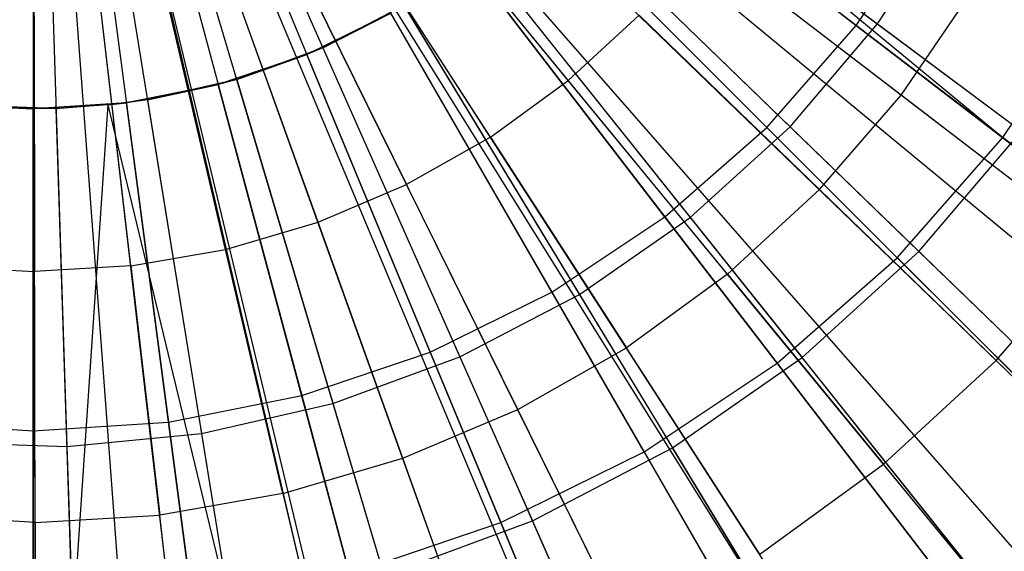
# Model space of a CAD drawing. Extents: x 0.2 to 40.1, y -6.7 to 6.7.
# Tile 495 of 516: x 37.684 to 38.226, y 2.771 to 3.064. Entities that reach past the tile are written whole.
import ezdxf

# ---------------------------------------------------------------- set-up
doc = ezdxf.new("R2010")
doc.units = 0
doc.header["$MEASUREMENT"] = 0
doc.layers.get('0').update_dxf_attribs({"color": 13, "linetype": 'CONTINUOUS'})

# ---------------------------------------------------------------- blocks, each defined once
blk = doc.blocks.new('SNOWBALL_XIV_PM3_STL')
at = {"color": 0}
for p, q in [((38.39383, 2.84967, 17.39542), (37.83347, 3.28026, 17.61196)), ((38.39383, 2.84967, 17.39542), (37.83347, 3.28026, 17.61196)), ((38.37401, 2.82482, 17.39542), (37.82946, 3.27524, 17.61196)), ((38.37401, 2.82482, 17.39542), (37.82946, 3.27524, 17.61196)), ((38.32773, 2.77312, 17.39542), (37.8201, 3.26478, 17.61196)), ((38.32773, 2.77312, 17.39542), (37.8201, 3.26478, 17.61196)), ((38.25333, 2.70461, 17.39542), (37.80506, 3.25093, 17.61196)), ((38.25333, 2.70461, 17.39542), (37.80506, 3.25093, 17.61196)), ((38.27461, 2.72264, 17.39542), (37.80936, 3.25457, 17.61196)), ((38.27461, 2.72264, 17.39542), (37.80936, 3.25457, 17.61196)), ((38.1716, 2.64502, 17.39542), (37.78853, 3.23888, 17.61196)), ((38.1716, 2.64502, 17.39542), (37.78853, 3.23888, 17.61196)), ((38.1601, 2.63772, 17.39542), (37.7862, 3.2374, 17.61196)), ((38.1601, 2.63772, 17.39542), (37.7862, 3.2374, 17.61196)), ((38.08362, 2.59513, 17.39542), (37.77074, 3.22879, 17.61196)), ((38.08362, 2.59513, 17.39542), (37.77074, 3.22879, 17.61196)), ((38.03345, 2.57228, 17.39542), (37.76059, 3.22417, 17.61196)), ((38.03345, 2.57228, 17.39542), (37.76059, 3.22417, 17.61196)), ((37.99052, 2.55561, 17.39542), (37.75191, 3.2208, 17.61196)), ((37.99052, 2.55561, 17.39542), (37.75191, 3.2208, 17.61196)), ((37.89794, 2.52799, 17.39542), (37.73319, 3.21521, 17.61196)), ((37.89794, 2.52799, 17.39542), (37.73319, 3.21521, 17.61196)), ((37.89352, 2.52695, 17.39542), (37.73319, 3.21521, 17.61196)), ((37.89352, 2.52695, 17.39542), (37.73319, 3.21521, 17.61196)), ((37.69293, 2.50359, 17.39542), (37.69173, 3.21028, 17.61196)), ((37.69293, 2.50359, 17.39542), (37.69173, 3.21028, 17.61196)), ((37.75709, 2.50602, 17.39542), (37.7047, 3.21077, 17.61196)), ((37.75709, 2.50602, 17.39542), (37.7047, 3.21077, 17.61196)), ((37.79389, 2.50953, 17.39542), (37.71215, 3.21148, 17.61196)), ((37.79389, 2.50953, 17.39542), (37.71215, 3.21148, 17.61196)), ((37.98572, 3.03074, 17.55129), (37.89624, 3.13979, 17.5855)), ((37.98572, 3.03074, 17.55129), (37.89624, 3.13979, 17.5855)), ((37.94292, 2.99953, 17.55129), (37.86645, 3.11807, 17.5855)), ((37.94292, 2.99953, 17.55129), (37.86645, 3.11807, 17.5855)), ((38.16878, 3.0226, 17.50945), (38.05931, 3.10672, 17.55129)), ((38.16878, 3.0226, 17.50945), (38.05931, 3.10672, 17.55129)), ((37.83438, 3.09989, 17.5855), (37.89684, 2.97341, 17.55129)), ((37.83438, 3.09989, 17.5855), (37.89684, 2.97341, 17.55129)), ((37.84808, 2.9527, 17.55129), (37.80045, 3.08548, 17.5855)), ((37.84808, 2.9527, 17.55129), (37.80045, 3.08548, 17.5855)), ((38.16878, 3.0226, 17.50945), (38.20749, 3.07941, 17.50945)), ((38.16878, 3.0226, 17.50945), (38.20749, 3.07941, 17.50945)), ((37.79727, 2.93769, 17.55129), (37.76509, 3.07504, 17.5855)), ((37.79727, 2.93769, 17.55129), (37.76509, 3.07504, 17.5855)), ((37.69197, 3.06652, 17.5855), (37.69221, 2.92546, 17.55129)), ((37.69197, 3.06652, 17.5855), (37.69221, 2.92546, 17.55129)), ((37.74509, 2.92857, 17.55129), (37.72878, 3.06869, 17.5855)), ((37.74509, 2.92857, 17.55129), (37.72878, 3.06869, 17.5855)), ((37.98572, 3.03074, 17.55129), (38.02469, 3.06663, 17.55129)), ((37.98572, 3.03074, 17.55129), (38.02469, 3.06663, 17.55129)), ((38.12386, 2.97058, 17.50945), (38.02469, 3.06663, 17.55129)), ((38.12386, 2.97058, 17.50945), (38.02469, 3.06663, 17.55129)), ((37.94292, 2.99953, 17.55129), (37.98572, 3.03074, 17.55129)), ((37.94292, 2.99953, 17.55129), (37.98572, 3.03074, 17.55129)), ((38.0733, 2.92401, 17.50945), (37.98572, 3.03074, 17.55129)), ((38.0733, 2.92401, 17.50945), (37.98572, 3.03074, 17.55129)), ((38.12386, 2.97058, 17.50945), (38.16878, 3.0226, 17.50945)), ((38.12386, 2.97058, 17.50945), (38.16878, 3.0226, 17.50945)), ((38.27606, 2.94017, 17.45998), (38.16878, 3.0226, 17.50945)), ((38.27606, 2.94017, 17.45998), (38.16878, 3.0226, 17.50945)), ((37.94292, 2.99953, 17.55129), (37.89684, 2.97341, 17.55129)), ((37.94292, 2.99953, 17.55129), (37.89684, 2.97341, 17.55129)), ((37.94292, 2.99953, 17.55129), (38.01776, 2.88352, 17.50945)), ((37.94292, 2.99953, 17.55129), (38.01776, 2.88352, 17.50945)), ((37.84808, 2.9527, 17.55129), (37.89684, 2.97341, 17.55129)), ((37.84808, 2.9527, 17.55129), (37.89684, 2.97341, 17.55129)), ((37.95796, 2.84962, 17.50945), (37.89684, 2.97341, 17.55129)), ((37.95796, 2.84962, 17.50945), (37.89684, 2.97341, 17.55129)), ((38.0733, 2.92401, 17.50945), (38.12386, 2.97058, 17.50945)), ((38.0733, 2.92401, 17.50945), (38.12386, 2.97058, 17.50945)), ((38.22104, 2.87645, 17.45998), (38.12386, 2.97058, 17.50945)), ((38.22104, 2.87645, 17.45998), (38.12386, 2.97058, 17.50945)), ((37.79727, 2.93769, 17.55129), (37.84808, 2.9527, 17.55129)), ((37.79727, 2.93769, 17.55129), (37.84808, 2.9527, 17.55129)), ((37.89469, 2.82275, 17.50945), (37.84808, 2.9527, 17.55129)), ((37.89469, 2.82275, 17.50945), (37.84808, 2.9527, 17.55129)), ((37.74509, 2.92857, 17.55129), (37.79727, 2.93769, 17.55129)), ((37.74509, 2.92857, 17.55129), (37.79727, 2.93769, 17.55129)), ((37.82877, 2.80327, 17.50945), (37.79727, 2.93769, 17.55129)), ((37.82877, 2.80327, 17.50945), (37.79727, 2.93769, 17.55129)), ((38.22104, 2.87645, 17.45998), (38.27606, 2.94017, 17.45998)), ((38.22104, 2.87645, 17.45998), (38.27606, 2.94017, 17.45998)), ((37.63932, 2.92839, 17.55129), (37.69221, 2.92546, 17.55129)), ((37.63932, 2.92839, 17.55129), (37.69221, 2.92546, 17.55129)), ((37.74509, 2.92857, 17.55129), (37.69221, 2.92546, 17.55129)), ((37.74509, 2.92857, 17.55129), (37.69221, 2.92546, 17.55129)), ((37.69245, 2.7874, 17.50945), (37.69221, 2.92546, 17.55129)), ((37.69245, 2.7874, 17.50945), (37.69221, 2.92546, 17.55129)), ((37.74509, 2.92857, 17.55129), (37.76106, 2.79144, 17.50945)), ((37.74509, 2.92857, 17.55129), (37.76106, 2.79144, 17.50945)), ((38.0733, 2.92401, 17.50945), (38.01776, 2.88352, 17.50945)), ((38.0733, 2.92401, 17.50945), (38.01776, 2.88352, 17.50945)), ((38.0733, 2.92401, 17.50945), (38.15911, 2.81942, 17.45998)), ((38.0733, 2.92401, 17.50945), (38.15911, 2.81942, 17.45998)), ((37.95796, 2.84962, 17.50945), (38.01776, 2.88352, 17.50945)), ((37.95796, 2.84962, 17.50945), (38.01776, 2.88352, 17.50945)), ((38.09109, 2.76983, 17.45998), (38.01776, 2.88352, 17.50945)), ((38.09109, 2.76983, 17.45998), (38.01776, 2.88352, 17.50945)), ((38.22104, 2.87645, 17.45998), (38.15911, 2.81942, 17.45998)), ((38.22104, 2.87645, 17.45998), (38.15911, 2.81942, 17.45998)), ((38.22104, 2.87645, 17.45998), (38.31158, 2.78876, 17.40591)), ((38.22104, 2.87645, 17.45998), (38.31158, 2.78876, 17.40591)), ((37.89469, 2.82275, 17.50945), (37.95796, 2.84962, 17.50945)), ((37.89469, 2.82275, 17.50945), (37.95796, 2.84962, 17.50945)), ((38.01786, 2.72831, 17.45998), (37.95796, 2.84962, 17.50945)), ((38.01786, 2.72831, 17.45998), (37.95796, 2.84962, 17.50945)), ((37.82877, 2.80327, 17.50945), (37.89469, 2.82275, 17.50945)), ((37.82877, 2.80327, 17.50945), (37.89469, 2.82275, 17.50945)), ((37.94037, 2.69541, 17.45998), (37.89469, 2.82275, 17.50945)), ((37.94037, 2.69541, 17.45998), (37.89469, 2.82275, 17.50945)), ((38.09109, 2.76983, 17.45998), (38.15911, 2.81942, 17.45998)), ((38.09109, 2.76983, 17.45998), (38.15911, 2.81942, 17.45998)), ((38.23907, 2.72198, 17.40591), (38.15911, 2.81942, 17.45998)), ((38.23907, 2.72198, 17.40591), (38.15911, 2.81942, 17.45998)), ((37.82877, 2.80327, 17.50945), (37.76106, 2.79144, 17.50945)), ((37.82877, 2.80327, 17.50945), (37.76106, 2.79144, 17.50945)), ((37.82877, 2.80327, 17.50945), (37.85964, 2.67155, 17.45998)), ((37.82877, 2.80327, 17.50945), (37.85964, 2.67155, 17.45998)), ((37.69245, 2.7874, 17.50945), (37.62381, 2.79121, 17.50945)), ((37.69245, 2.7874, 17.50945), (37.62381, 2.79121, 17.50945)), ((37.69245, 2.7874, 17.50945), (37.76106, 2.79144, 17.50945)), ((37.69245, 2.7874, 17.50945), (37.76106, 2.79144, 17.50945)), ((37.77671, 2.65706, 17.45998), (37.76106, 2.79144, 17.50945)), ((37.77671, 2.65706, 17.45998), (37.76106, 2.79144, 17.50945)), ((37.69245, 2.7874, 17.50945), (37.69267, 2.65211, 17.45998)), ((37.69245, 2.7874, 17.50945), (37.69267, 2.65211, 17.45998))]:
    blk.add_line(p, q, dxfattribs=at)
blk = doc.blocks.new('GRUPUJ_1')
at = {"color": 0}
for p, q in [((37.7141, 9.89244, 12.37624), (37.938, 9.72063, 12.44383)), ((37.7141, 9.89244, 12.37624), (37.938, 9.72063, 12.44383)), ((37.71926, 9.89339, 12.3231), (37.94968, 9.72142, 12.37717)), ((37.71926, 9.89339, 12.3231), (37.94968, 9.72142, 12.37717)), ((37.68922, 9.86407, 12.37624), (37.88878, 9.66451, 12.44383)), ((37.68922, 9.86407, 12.37624), (37.88878, 9.66451, 12.44383)), ((37.69501, 9.86489, 12.3231), (37.90155, 9.66487, 12.37717)), ((37.69501, 9.86489, 12.3231), (37.90155, 9.66487, 12.37717)), ((37.66085, 9.83919, 12.37624), (37.83265, 9.61529, 12.44383)), ((37.66085, 9.83919, 12.37624), (37.83265, 9.61529, 12.44383)), ((37.66731, 9.83974, 12.3231), (37.84658, 9.61495, 12.37717)), ((37.66731, 9.83974, 12.3231), (37.84658, 9.61495, 12.37717)), ((37.80348, 9.83682, 16.9321), (38.01852, 9.65884, 16.85159)), ((37.80348, 9.83682, 16.9321), (38.01852, 9.65884, 16.85159)), ((37.80049, 9.83276, 16.99641), (38.02882, 9.66236, 16.92993)), ((37.80049, 9.83276, 16.99641), (38.02882, 9.66236, 16.92993)), ((38.01852, 9.65884, 16.85159), (37.79732, 9.82857, 16.9321)), ((38.01852, 9.65884, 16.85159), (37.79732, 9.82857, 16.9321)), ((37.62948, 9.81823, 12.37624), (37.77059, 9.57382, 12.44383)), ((37.62948, 9.81823, 12.37624), (37.77059, 9.57382, 12.44383)), ((37.63662, 9.81833, 12.3231), (37.78567, 9.57246, 12.37717)), ((37.63662, 9.81833, 12.3231), (37.78567, 9.57246, 12.37717)), ((37.59564, 9.80154, 12.37624), (37.70364, 9.5408, 12.44383)), ((37.59564, 9.80154, 12.37624), (37.70364, 9.5408, 12.44383)), ((37.60345, 9.80103, 12.3231), (37.71983, 9.53812, 12.37717)), ((37.60345, 9.80103, 12.3231), (37.71983, 9.53812, 12.37717)), ((37.76782, 9.79438, 16.99641), (37.97248, 9.59618, 16.92993)), ((37.76782, 9.79438, 16.99641), (37.97248, 9.59618, 16.92993)), ((37.55991, 9.78941, 12.37624), (37.63295, 9.51681, 12.44383)), ((37.55991, 9.78941, 12.37624), (37.63295, 9.51681, 12.44383)), ((37.56833, 9.7881, 12.3231), (37.65014, 9.51247, 12.37717)), ((37.56833, 9.7881, 12.3231), (37.65014, 9.51247, 12.37717)), ((37.96055, 9.59274, 16.85159), (37.7634, 9.78989, 16.9321)), ((37.96055, 9.59274, 16.85159), (37.7634, 9.78989, 16.9321)), ((37.5229, 9.78205, 12.37624), (37.55974, 9.50224, 12.44383)), ((37.5229, 9.78205, 12.37624), (37.55974, 9.50224, 12.44383)), ((37.938, 9.72063, 12.44383), (37.97947, 9.7827, 12.44383)), ((37.938, 9.72063, 12.44383), (37.97947, 9.7827, 12.44383)), ((37.94968, 9.72142, 12.37717), (37.9902, 9.78365, 12.37717)), ((37.94968, 9.72142, 12.37717), (37.9902, 9.78365, 12.37717)), ((37.48525, 9.77958, 12.37624), (37.48525, 9.49736, 12.44383)), ((37.48525, 9.77958, 12.37624), (37.48525, 9.49736, 12.44383)), ((37.49461, 9.77619, 12.3231), (37.50383, 9.48881, 12.37717)), ((37.49461, 9.77619, 12.3231), (37.50383, 9.48881, 12.37717)), ((37.53185, 9.77978, 12.3231), (37.57774, 9.49595, 12.37717)), ((37.53185, 9.77978, 12.3231), (37.57774, 9.49595, 12.37717)), ((37.73051, 9.7605, 16.99641), (37.90814, 9.53775, 16.92993)), ((37.73051, 9.7605, 16.99641), (37.90814, 9.53775, 16.92993)), ((37.89444, 9.53477, 16.85159), (37.72471, 9.75596, 16.9321)), ((37.89444, 9.53477, 16.85159), (37.72471, 9.75596, 16.9321)), ((37.68193, 9.72738, 16.9321), (37.63578, 9.70462, 16.9321)), ((37.68193, 9.72738, 16.9321), (37.63578, 9.70462, 16.9321)), ((37.68916, 9.73166, 16.99641), (37.64448, 9.70834, 16.99641)), ((37.68916, 9.73166, 16.99641), (37.64448, 9.70834, 16.99641)), ((37.64448, 9.70834, 16.99641), (37.68193, 9.72738, 16.9321)), ((37.64448, 9.70834, 16.99641), (37.68193, 9.72738, 16.9321)), ((37.82134, 9.48592, 16.85159), (37.68193, 9.72738, 16.9321)), ((37.82134, 9.48592, 16.85159), (37.68193, 9.72738, 16.9321)), ((37.68916, 9.73166, 16.99641), (37.83686, 9.48803, 16.92993)), ((37.68916, 9.73166, 16.99641), (37.83686, 9.48803, 16.92993)), ((38.01852, 9.65884, 16.85159), (38.06737, 9.73195, 16.85159)), ((38.01852, 9.65884, 16.85159), (38.06737, 9.73195, 16.85159)), ((37.88878, 9.66451, 12.44383), (37.938, 9.72063, 12.44383)), ((37.88878, 9.66451, 12.44383), (37.938, 9.72063, 12.44383)), ((37.90155, 9.66487, 12.37717), (37.94968, 9.72142, 12.37717)), ((37.90155, 9.66487, 12.37717), (37.94968, 9.72142, 12.37717)), ((37.938, 9.72063, 12.44383), (38.15346, 9.55529, 12.5461)), ((37.938, 9.72063, 12.44383), (38.15346, 9.55529, 12.5461)), ((37.94968, 9.72142, 12.37717), (38.17298, 9.55477, 12.46637)), ((37.94968, 9.72142, 12.37717), (38.17298, 9.55477, 12.46637)), ((37.64448, 9.70834, 16.99641), (37.59717, 9.69094, 16.99641)), ((37.64448, 9.70834, 16.99641), (37.59717, 9.69094, 16.99641)), ((37.64448, 9.70834, 16.99641), (37.63578, 9.70462, 16.9321)), ((37.64448, 9.70834, 16.99641), (37.63578, 9.70462, 16.9321)), ((37.64448, 9.70834, 16.99641), (37.7598, 9.44782, 16.92993)), ((37.64448, 9.70834, 16.99641), (37.7598, 9.44782, 16.92993)), ((37.63578, 9.70462, 16.9321), (37.58706, 9.68808, 16.9321)), ((37.63578, 9.70462, 16.9321), (37.58706, 9.68808, 16.9321)), ((37.59717, 9.69094, 16.99641), (37.63578, 9.70462, 16.9321)), ((37.59717, 9.69094, 16.99641), (37.63578, 9.70462, 16.9321)), ((37.74248, 9.44703, 16.85159), (37.63578, 9.70462, 16.9321)), ((37.74248, 9.44703, 16.85159), (37.63578, 9.70462, 16.9321)), ((37.59717, 9.69094, 16.99641), (37.54803, 9.67972, 16.99641)), ((37.59717, 9.69094, 16.99641), (37.54803, 9.67972, 16.99641)), ((37.59717, 9.69094, 16.99641), (37.58706, 9.68808, 16.9321)), ((37.59717, 9.69094, 16.99641), (37.58706, 9.68808, 16.9321)), ((37.59717, 9.69094, 16.99641), (37.67824, 9.41781, 16.92993)), ((37.59717, 9.69094, 16.99641), (37.67824, 9.41781, 16.92993)), ((37.58706, 9.68808, 16.9321), (37.5366, 9.67804, 16.9321)), ((37.58706, 9.68808, 16.9321), (37.5366, 9.67804, 16.9321)), ((37.54803, 9.67972, 16.99641), (37.58706, 9.68808, 16.9321)), ((37.54803, 9.67972, 16.99641), (37.58706, 9.68808, 16.9321)), ((37.65922, 9.41877, 16.85159), (37.58706, 9.68808, 16.9321)), ((37.65922, 9.41877, 16.85159), (37.58706, 9.68808, 16.9321)), ((37.54803, 9.67972, 16.99641), (37.52637, 9.67683, 16.99641)), ((37.54803, 9.67972, 16.99641), (37.52637, 9.67683, 16.99641)), ((37.54803, 9.67972, 16.99641), (37.5366, 9.67804, 16.9321)), ((37.54803, 9.67972, 16.99641), (37.5366, 9.67804, 16.9321)), ((37.54803, 9.67972, 16.99641), (37.5935, 9.39847, 16.92993)), ((37.54803, 9.67972, 16.99641), (37.5935, 9.39847, 16.92993)), ((37.48525, 9.67468, 16.9321), (37.43391, 9.67804, 16.9321)), ((37.48525, 9.67468, 16.9321), (37.43391, 9.67804, 16.9321)), ((37.49786, 9.67488, 16.99641), (37.44748, 9.6765, 16.99641)), ((37.44748, 9.6765, 16.99641), (37.48525, 9.67468, 16.9321)), ((37.44748, 9.6765, 16.99641), (37.48525, 9.67468, 16.9321)), ((37.49786, 9.67488, 16.99641), (37.44748, 9.6765, 16.99641)), ((37.5366, 9.67804, 16.9321), (37.48525, 9.67468, 16.9321)), ((37.5366, 9.67804, 16.9321), (37.48525, 9.67468, 16.9321)), ((37.49786, 9.67488, 16.99641), (37.48525, 9.67468, 16.9321)), ((37.49786, 9.67488, 16.99641), (37.48525, 9.67468, 16.9321)), ((37.48525, 9.39587, 16.85159), (37.48525, 9.67468, 16.9321)), ((37.48525, 9.39587, 16.85159), (37.48525, 9.67468, 16.9321)), ((37.49786, 9.67488, 16.99641), (37.5366, 9.67804, 16.9321)), ((37.49786, 9.67488, 16.99641), (37.5366, 9.67804, 16.9321)), ((37.52637, 9.67683, 16.99641), (37.49786, 9.67488, 16.99641)), ((37.52637, 9.67683, 16.99641), (37.49786, 9.67488, 16.99641)), ((37.50699, 9.39012, 16.92993), (37.49786, 9.67488, 16.99641)), ((37.50699, 9.39012, 16.92993), (37.49786, 9.67488, 16.99641)), ((37.52637, 9.67683, 16.99641), (37.50699, 9.39012, 16.92993)), ((37.52637, 9.67683, 16.99641), (37.50699, 9.39012, 16.92993)), ((37.52637, 9.67683, 16.99641), (37.5366, 9.67804, 16.9321)), ((37.52637, 9.67683, 16.99641), (37.5366, 9.67804, 16.9321)), ((37.52637, 9.67683, 16.99641), (37.5935, 9.39847, 16.92993)), ((37.52637, 9.67683, 16.99641), (37.5935, 9.39847, 16.92993)), ((37.57299, 9.40162, 16.85159), (37.5366, 9.67804, 16.9321)), ((37.57299, 9.40162, 16.85159), (37.5366, 9.67804, 16.9321)), ((37.83265, 9.61529, 12.44383), (37.88878, 9.66451, 12.44383)), ((37.83265, 9.61529, 12.44383), (37.88878, 9.66451, 12.44383)), ((37.84658, 9.61495, 12.37717), (37.90155, 9.66487, 12.37717)), ((37.84658, 9.61495, 12.37717), (37.90155, 9.66487, 12.37717)), ((37.88878, 9.66451, 12.44383), (38.08082, 9.47246, 12.5461)), ((37.88878, 9.66451, 12.44383), (38.08082, 9.47246, 12.5461)), ((37.90155, 9.66487, 12.37717), (38.1017, 9.47104, 12.46637)), ((37.90155, 9.66487, 12.37717), (38.1017, 9.47104, 12.46637)), ((37.97248, 9.59618, 16.92993), (38.02882, 9.66236, 16.92993)), ((37.97248, 9.59618, 16.92993), (38.02882, 9.66236, 16.92993)), ((37.96055, 9.59274, 16.85159), (38.01852, 9.65884, 16.85159)), ((37.96055, 9.59274, 16.85159), (38.01852, 9.65884, 16.85159)), ((38.23002, 9.49655, 16.73693), (38.01852, 9.65884, 16.85159)), ((38.23002, 9.49655, 16.73693), (38.01852, 9.65884, 16.85159)), ((37.77059, 9.57382, 12.44383), (37.83265, 9.61529, 12.44383)), ((37.77059, 9.57382, 12.44383), (37.83265, 9.61529, 12.44383)), ((37.78567, 9.57246, 12.37717), (37.84658, 9.61495, 12.37717)), ((37.78567, 9.57246, 12.37717), (37.84658, 9.61495, 12.37717)), ((37.83265, 9.61529, 12.44383), (37.99799, 9.39982, 12.5461)), ((37.83265, 9.61529, 12.44383), (37.99799, 9.39982, 12.5461)), ((37.84658, 9.61495, 12.37717), (38.0203, 9.39711, 12.46637)), ((37.84658, 9.61495, 12.37717), (38.0203, 9.39711, 12.46637)), ((37.89444, 9.53477, 16.85159), (37.96055, 9.59274, 16.85159)), ((37.89444, 9.53477, 16.85159), (37.96055, 9.59274, 16.85159)), ((37.90814, 9.53775, 16.92993), (37.97248, 9.59618, 16.92993)), ((37.90814, 9.53775, 16.92993), (37.97248, 9.59618, 16.92993)), ((38.14906, 9.40423, 16.73693), (37.96055, 9.59274, 16.85159)), ((38.14906, 9.40423, 16.73693), (37.96055, 9.59274, 16.85159)), ((38.16967, 9.40522, 16.82873), (37.97248, 9.59618, 16.92993)), ((38.16967, 9.40522, 16.82873), (37.97248, 9.59618, 16.92993)), ((37.70364, 9.5408, 12.44383), (37.77059, 9.57382, 12.44383)), ((37.70364, 9.5408, 12.44383), (37.77059, 9.57382, 12.44383)), ((37.71983, 9.53812, 12.37717), (37.78567, 9.57246, 12.37717)), ((37.71983, 9.53812, 12.37717), (37.78567, 9.57246, 12.37717)), ((37.77059, 9.57382, 12.44383), (37.90638, 9.33861, 12.5461)), ((37.77059, 9.57382, 12.44383), (37.90638, 9.33861, 12.5461)), ((37.78567, 9.57246, 12.37717), (37.93011, 9.3342, 12.46637)), ((37.78567, 9.57246, 12.37717), (37.93011, 9.3342, 12.46637)), ((37.63295, 9.51681, 12.44383), (37.70364, 9.5408, 12.44383)), ((37.63295, 9.51681, 12.44383), (37.70364, 9.5408, 12.44383)), ((37.65014, 9.51247, 12.37717), (37.71983, 9.53812, 12.37717)), ((37.65014, 9.51247, 12.37717), (37.71983, 9.53812, 12.37717)), ((37.70364, 9.5408, 12.44383), (37.80757, 9.28988, 12.5461)), ((37.70364, 9.5408, 12.44383), (37.80757, 9.28988, 12.5461)), ((37.71983, 9.53812, 12.37717), (37.83262, 9.28333, 12.46637)), ((37.71983, 9.53812, 12.37717), (37.83262, 9.28333, 12.46637)), ((37.83686, 9.48803, 16.92993), (37.90814, 9.53775, 16.92993)), ((37.83686, 9.48803, 16.92993), (37.90814, 9.53775, 16.92993)), ((38.07929, 9.32314, 16.82873), (37.90814, 9.53775, 16.92993)), ((38.07929, 9.32314, 16.82873), (37.90814, 9.53775, 16.92993)), ((37.82134, 9.48592, 16.85159), (37.89444, 9.53477, 16.85159)), ((37.82134, 9.48592, 16.85159), (37.89444, 9.53477, 16.85159)), ((38.05674, 9.32326, 16.73693), (37.89444, 9.53477, 16.85159)), ((38.05674, 9.32326, 16.73693), (37.89444, 9.53477, 16.85159)), ((37.55974, 9.50224, 12.44383), (37.63295, 9.51681, 12.44383)), ((37.55974, 9.50224, 12.44383), (37.63295, 9.51681, 12.44383)), ((37.63295, 9.51681, 12.44383), (37.70325, 9.25447, 12.5461)), ((37.63295, 9.51681, 12.44383), (37.70325, 9.25447, 12.5461)), ((37.57774, 9.49595, 12.37717), (37.65014, 9.51247, 12.37717)), ((37.57774, 9.49595, 12.37717), (37.65014, 9.51247, 12.37717)), ((37.65014, 9.51247, 12.37717), (37.72942, 9.24536, 12.46637)), ((37.65014, 9.51247, 12.37717), (37.72942, 9.24536, 12.46637)), ((37.41076, 9.50224, 12.44383), (37.48525, 9.49736, 12.44383)), ((37.41076, 9.50224, 12.44383), (37.48525, 9.49736, 12.44383)), ((37.48525, 9.49736, 12.44383), (37.55974, 9.50224, 12.44383)), ((37.48525, 9.49736, 12.44383), (37.55974, 9.50224, 12.44383)), ((37.55974, 9.50224, 12.44383), (37.59519, 9.23297, 12.5461)), ((37.55974, 9.50224, 12.44383), (37.59519, 9.23297, 12.5461)), ((37.48525, 9.49736, 12.44383), (37.48525, 9.22577, 12.5461)), ((37.48525, 9.49736, 12.44383), (37.48525, 9.22577, 12.5461)), ((37.50383, 9.48881, 12.37717), (37.57774, 9.49595, 12.37717)), ((37.50383, 9.48881, 12.37717), (37.57774, 9.49595, 12.37717)), ((37.57774, 9.49595, 12.37717), (37.62221, 9.22089, 12.46637)), ((37.57774, 9.49595, 12.37717), (37.62221, 9.22089, 12.46637)), ((37.42961, 9.4912, 12.37717), (37.50383, 9.48881, 12.37717)), ((37.42961, 9.4912, 12.37717), (37.50383, 9.48881, 12.37717)), ((37.50383, 9.48881, 12.37717), (37.51276, 9.21033, 12.46637)), ((37.50383, 9.48881, 12.37717), (37.51276, 9.21033, 12.46637)), ((37.74248, 9.44703, 16.85159), (37.82134, 9.48592, 16.85159)), ((37.74248, 9.44703, 16.85159), (37.82134, 9.48592, 16.85159)), ((37.7598, 9.44782, 16.92993), (37.83686, 9.48803, 16.92993)), ((37.7598, 9.44782, 16.92993), (37.83686, 9.48803, 16.92993)), ((37.95463, 9.25504, 16.73693), (37.82134, 9.48592, 16.85159)), ((37.95463, 9.25504, 16.73693), (37.82134, 9.48592, 16.85159)), ((37.97916, 9.25329, 16.82873), (37.83686, 9.48803, 16.92993)), ((37.97916, 9.25329, 16.82873), (37.83686, 9.48803, 16.92993)), ((37.65922, 9.41877, 16.85159), (37.74248, 9.44703, 16.85159)), ((37.65922, 9.41877, 16.85159), (37.74248, 9.44703, 16.85159)), ((37.67824, 9.41781, 16.92993), (37.7598, 9.44782, 16.92993)), ((37.67824, 9.41781, 16.92993), (37.7598, 9.44782, 16.92993)), ((37.8445, 9.20073, 16.73693), (37.74248, 9.44703, 16.85159)), ((37.8445, 9.20073, 16.73693), (37.74248, 9.44703, 16.85159)), ((37.87091, 9.19682, 16.82873), (37.7598, 9.44782, 16.92993)), ((37.87091, 9.19682, 16.82873), (37.7598, 9.44782, 16.92993))]:
    blk.add_line(p, q, dxfattribs=at)
blk.add_blockref('SNOWBALL_XIV_PM3_STL', (-0.20617, 6.65964, -0.51186), dxfattribs=at)

msp = doc.modelspace()

# ---------------------------------------------------------------- block references
at = {"color": 0}
msp.add_blockref('GRUPUJ_1', (0.20617, -6.65964, 0.51186), dxfattribs=at)

doc.saveas('drawing.dxf')
